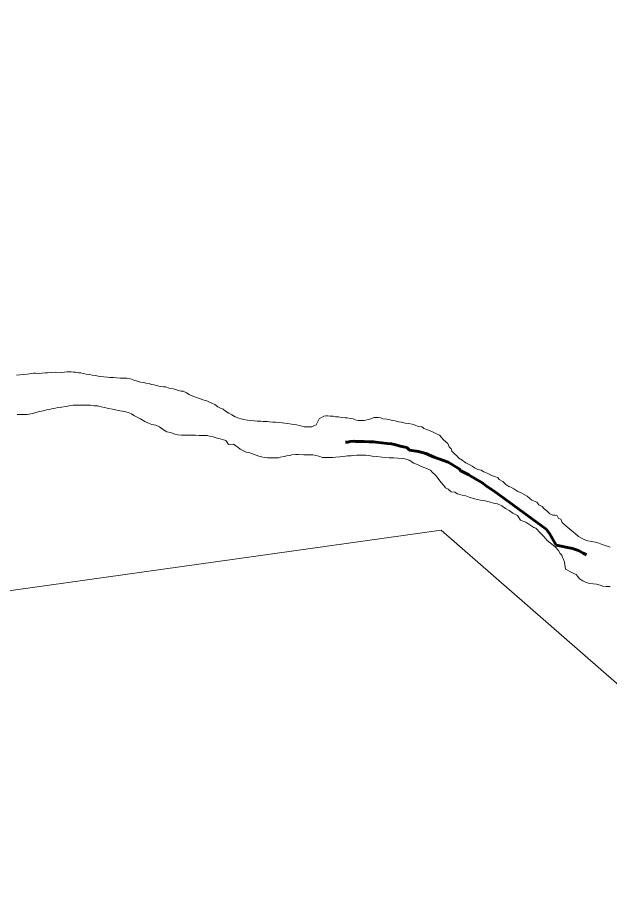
# Model space of a CAD drawing. Extents: x 553962 to 842807, y 8883888 to 9032388.
# Drawn here: x 804620 to 805265, y 9014290 to 9015237 of the extents above; entities that cross this region are included whole.
import ezdxf

# ---------------------------------------------------------------- set-up
doc = ezdxf.new("R2010")
doc.units = 0
doc.header["$LTSCALE"] = 200
doc.linetypes.add('LONG_DASH_SHORT_DASH', pattern=[9.9, 6, -1.2, 1.5, -1.2])
for name, color, linetype, lineweight in [('23', 7, 'Continuous', 13), ('25', 7, 'Continuous', 13), ('57', 7, 'Continuous', 13), ('7', 7, 'LONG_DASH_SHORT_DASH', 60), ('8', 7, 'Continuous', 13)]:
    doc.layers.add(name, color=color, linetype=linetype, lineweight=lineweight)

msp = doc.modelspace()

# ---------------------------------------------------------------- linework, layer by layer
at = {"layer": '23'}
for points in [[(804709.8, 9014846.2), (804707.6, 9014846.5), (804704.6, 9014847), (804700.8, 9014847.6), (804698.3, 9014848.1), (804694.6, 9014848.6), (804691.1, 9014849.4), (804688.6, 9014850.1), (804686.4, 9014850.2), (804682.9, 9014850.7), (804680.6, 9014850.9), (804678.1, 9014851), (804675.9, 9014851), (804673.9, 9014851), (804667.1, 9014850.3), (804661.1, 9014850.8), (804656.6, 9014850.3), (804652.3, 9014850.1), (804649.8, 9014849.9), (804646.1, 9014849.7), (804643.8, 9014849.4), (804639.1, 9014849.5), (804637.1, 9014849.5), (804632.8, 9014849), (804630.1, 9014848.5), (804625.6, 9014848.3), (804622.3, 9014847.8), (804618.6, 9014847.6)], [(805034.6, 9014796.8), (805031.1, 9014797.6), (805027.6, 9014798.1), (805025.4, 9014798.8), (805021.9, 9014799.4), (805017.6, 9014800.1), (805015.4, 9014800.9), (805012.4, 9014801.4), (805010.1, 9014801.5), (805008.1, 9014801.5), (805003.4, 9014799.5), (804997.1, 9014798.3), (804995.1, 9014798.3), (804992.9, 9014798.3), (804990.8, 9014798.3), (804987.6, 9014798.8), (804985.4, 9014799.9), (804981.9, 9014800.4), (804978.6, 9014800.9), (804976.4, 9014801.2), (804972.6, 9014801.4), (804969.4, 9014802), (804965.9, 9014802.2), (804963.6, 9014802.8), (804960.1, 9014803), (804957.4, 9014803.3), (804955.4, 9014803.3), (804953.4, 9014802.8), (804948.1, 9014799.8), (804944.8, 9014793.4), (804942.6, 9014792.3), (804940.3, 9014791.4), (804932, 9014791.2), (804927, 9014792.5), (804923.5, 9014793.3), (804921.3, 9014793.8), (804918, 9014794), (804914, 9014794.8), (804910.8, 9014795.3), (804907.8, 9014795.6), (804904.3, 9014796.1), (804900.8, 9014796.2), (804897.6, 9014796.4), (804894.3, 9014796.7), (804892.1, 9014797), (804890.1, 9014797), (804887.1, 9014797), (804884.8, 9014797.3), (804882.6, 9014797.3), (804880.6, 9014797.3), (804877.3, 9014797.6), (804873.3, 9014798.1), (804870.1, 9014798.6), (804866.3, 9014799.1), (804863.1, 9014799.9), (804860.6, 9014800.7), (804856.8, 9014802), (804853.1, 9014804.2), (804849.8, 9014806), (804846.1, 9014808.3), (804843.6, 9014810.3), (804841.4, 9014811.3), (804837.7, 9014813.1), (804834.7, 9014815.4), (804831.9, 9014816.6), (804828.2, 9014818.4), (804825.7, 9014819.4), (804821.7, 9014820.5), (804819, 9014821.7), (804814.5, 9014823.3), (804810.7, 9014824.8), (804806.5, 9014826.6), (804803.8, 9014828.1), (804800, 9014829.9), (804797.8, 9014830.1), (804793.8, 9014831.2), (804789.5, 9014832.7), (804784.8, 9014833.5), (804780.8, 9014834.8), (804778.8, 9014834.8), (804775, 9014835.3), (804770.8, 9014836.1), (804768.6, 9014836.8), (804765.3, 9014837.4), (804763.1, 9014838.4), (804759.6, 9014838.9), (804757.3, 9014839.4), (804753.6, 9014839.9), (804750.1, 9014841), (804746.3, 9014842.2), (804742.8, 9014843.5), (804738.8, 9014844.3), (804736.8, 9014844.3), (804734.6, 9014844.3), (804731.3, 9014844.3), (804727.3, 9014844.6), (804724.1, 9014844.9), (804720.3, 9014844.9), (804717.8, 9014845.2), (804713.8, 9014845.7), (804709.8, 9014846.2)], [(805265.4, 9014660.3), (805262.9, 9014660.8), (805258.7, 9014662.4), (805256.4, 9014663.1), (805252.7, 9014664.4), (805249.2, 9014665.7), (805245, 9014666.2), (805241, 9014667.2), (805237.5, 9014668), (805234, 9014670), (805230.8, 9014671.6), (805227, 9014675.1), (805223.3, 9014678.1), (805217.1, 9014683.4), (805213.1, 9014687.2), (805211.4, 9014690.5), (805209.1, 9014691.5), (805207.4, 9014694.2), (805205.2, 9014695), (805202.9, 9014695), (805199.4, 9014696.6), (805196.2, 9014699.8), (805193.2, 9014701.8), (805191.2, 9014704.4), (805187.7, 9014706.1), (805185.3, 9014709.2), (805179.8, 9014711.2), (805174.8, 9014715.7), (805169.1, 9014719), (805164.8, 9014720.8), (805162.6, 9014722.3), (805160.4, 9014723.8), (805157.1, 9014725.6), (805154.9, 9014726.4), (805151.4, 9014728.4), (805148.2, 9014731.7), (805144.4, 9014734), (805142.7, 9014736), (805140.5, 9014736.7), (805137, 9014738), (805134.7, 9014739), (805131.2, 9014740.8), (805127.5, 9014742.1), (805124.8, 9014743.9), (805121.2, 9014744.6), (805117.3, 9014746.7), (805115, 9014748.4), (805111.5, 9014750.2), (805108.1, 9014752), (805104.1, 9014755), (805100.3, 9014757), (805098.1, 9014759.6), (805095.9, 9014761.6), (805092.9, 9014764.8), (805091.9, 9014767.4), (805089.9, 9014769.6), (805088.5, 9014773.1), (805083.5, 9014777.2), (805079.5, 9014782), (805076, 9014783.7), (805072.3, 9014785.5), (805068.3, 9014787.3), (805066.1, 9014787.8), (805062.3, 9014789.3), (805060.1, 9014791.1), (805056.1, 9014791.6), (805052.8, 9014793.2), (805049.6, 9014794.2), (805045.6, 9014794.7), (805042.1, 9014795.2), (805038.1, 9014796.2), (805034.6, 9014796.8)]]:
    msp.add_lwpolyline(points, dxfattribs=at)
at = {"layer": '25'}
for points in [[(804618.6, 9014847.6), (804622.3, 9014847.8), (804625.6, 9014848.3), (804630.1, 9014848.5), (804632.8, 9014849), (804637.1, 9014849.5), (804639.1, 9014849.5), (804643.8, 9014849.4), (804646.1, 9014849.7), (804649.8, 9014849.9), (804652.3, 9014850.1), (804656.6, 9014850.3), (804661.1, 9014850.8), (804667.1, 9014850.3), (804673.9, 9014851), (804675.9, 9014851), (804678.1, 9014851), (804680.6, 9014850.9), (804682.9, 9014850.7), (804686.4, 9014850.2), (804688.6, 9014850.1), (804691.1, 9014849.4), (804694.6, 9014848.6), (804698.3, 9014848.1), (804700.8, 9014847.6), (804704.6, 9014847), (804707.6, 9014846.5), (804709.8, 9014846.2)], [(804709.8, 9014846.2), (804713.8, 9014845.7), (804717.8, 9014845.2), (804720.3, 9014844.9), (804724.1, 9014844.9), (804727.3, 9014844.6), (804731.3, 9014844.3), (804734.6, 9014844.3), (804736.8, 9014844.3), (804738.8, 9014844.3), (804742.8, 9014843.5), (804746.3, 9014842.2), (804750.1, 9014841), (804753.6, 9014839.9), (804757.3, 9014839.4), (804759.6, 9014838.9), (804763.1, 9014838.4), (804765.3, 9014837.4), (804768.6, 9014836.8), (804770.8, 9014836.1), (804775, 9014835.3), (804778.8, 9014834.8), (804780.8, 9014834.8), (804784.8, 9014833.5), (804789.5, 9014832.7), (804793.8, 9014831.2), (804797.8, 9014830.1), (804800, 9014829.9), (804803.8, 9014828.1), (804806.5, 9014826.6), (804810.7, 9014824.8), (804814.5, 9014823.3), (804819, 9014821.7), (804821.7, 9014820.5), (804825.7, 9014819.4), (804828.2, 9014818.4), (804831.9, 9014816.6), (804834.7, 9014815.4), (804837.7, 9014813.1), (804841.4, 9014811.3), (804843.6, 9014810.3), (804846.1, 9014808.3), (804849.8, 9014806), (804853.1, 9014804.2), (804856.8, 9014802), (804860.6, 9014800.7), (804863.1, 9014799.9), (804866.3, 9014799.1), (804870.1, 9014798.6), (804873.3, 9014798.1), (804877.3, 9014797.6), (804880.6, 9014797.3), (804882.6, 9014797.3), (804884.8, 9014797.3), (804887.1, 9014797), (804890.1, 9014797), (804892.1, 9014797), (804894.3, 9014796.7), (804897.6, 9014796.4), (804900.8, 9014796.2), (804904.3, 9014796.1), (804907.8, 9014795.6), (804910.8, 9014795.3), (804914, 9014794.8), (804918, 9014794), (804921.3, 9014793.8), (804923.5, 9014793.3), (804927, 9014792.5), (804932, 9014791.2), (804940.3, 9014791.4), (804942.6, 9014792.3), (804944.8, 9014793.4), (804948.1, 9014799.8), (804953.4, 9014802.8), (804955.4, 9014803.3), (804957.4, 9014803.3), (804960.1, 9014803), (804963.6, 9014802.8), (804965.9, 9014802.2), (804969.4, 9014802), (804972.6, 9014801.4), (804976.4, 9014801.2), (804978.6, 9014800.9), (804981.9, 9014800.4), (804985.4, 9014799.9), (804987.6, 9014798.8), (804990.8, 9014798.3), (804992.9, 9014798.3), (804995.1, 9014798.3), (804997.1, 9014798.3), (805003.4, 9014799.5), (805008.1, 9014801.5), (805010.1, 9014801.5), (805012.4, 9014801.4), (805015.4, 9014800.9), (805017.6, 9014800.1), (805021.9, 9014799.4), (805025.4, 9014798.8), (805027.6, 9014798.1), (805031.1, 9014797.6), (805034.6, 9014796.8)], [(804807.9, 9014782), (804805.7, 9014782), (804801.2, 9014782.1), (804798.4, 9014782.3), (804794.2, 9014782.6), (804791.2, 9014783.4), (804786.4, 9014785.2), (804782.4, 9014785.9), (804778.7, 9014788), (804774.5, 9014791.2), (804770.5, 9014793), (804766, 9014793.6), (804762.2, 9014795.1), (804758.2, 9014797.1), (804753.8, 9014799.9), (804750, 9014801.9), (804746.3, 9014803.7), (804743.8, 9014805.5), (804740.1, 9014807), (804736.1, 9014807.8), (804731.1, 9014808.6), (804724.8, 9014810.1), (804717.3, 9014811.6), (804714.6, 9014812.4), (804710.6, 9014812.9), (804706.8, 9014814), (804703.3, 9014814.2), (804699.3, 9014814.8), (804697.1, 9014814.8), (804693.3, 9014814.8), (804691.3, 9014814.8), (804687.8, 9014814.8), (804684.1, 9014814.9), (804680.1, 9014814.9), (804677.8, 9014814.4), (804674.1, 9014813.7), (804671.8, 9014813.2), (804667.8, 9014812.5), (804663.6, 9014812.2), (804661.1, 9014811.5), (804656.8, 9014810.8), (804654.8, 9014810.1), (804651.3, 9014809.6), (804649.3, 9014809.1), (804645.8, 9014808.4), (804642.3, 9014807.6), (804638.5, 9014806.4), (804636.5, 9014805.7), (804632.5, 9014805.2), (804630.2, 9014804.7), (804626.7, 9014804.7), (804622.2, 9014804.8), (804619.2, 9014804.8)], [(805034.6, 9014796.8), (805038.1, 9014796.2), (805042.1, 9014795.2), (805045.6, 9014794.7), (805049.6, 9014794.2), (805052.8, 9014793.2), (805056.1, 9014791.6), (805060.1, 9014791.1), (805062.3, 9014789.3), (805066.1, 9014787.8), (805068.3, 9014787.3), (805072.3, 9014785.5), (805076, 9014783.7), (805079.5, 9014782), (805083.5, 9014777.2), (805088.5, 9014773.1), (805089.9, 9014769.6), (805091.9, 9014767.4), (805092.9, 9014764.8), (805095.9, 9014761.6), (805098.1, 9014759.6), (805100.3, 9014757), (805104.1, 9014755), (805108.1, 9014752), (805111.5, 9014750.2), (805115, 9014748.4), (805117.3, 9014746.7), (805121.2, 9014744.6), (805124.8, 9014743.9), (805127.5, 9014742.1), (805131.2, 9014740.8), (805134.7, 9014739), (805137, 9014738), (805140.5, 9014736.7), (805142.7, 9014736), (805144.4, 9014734), (805148.2, 9014731.7), (805151.4, 9014728.4), (805154.9, 9014726.4), (805157.1, 9014725.6), (805160.4, 9014723.8), (805162.6, 9014722.3), (805164.8, 9014720.8), (805169.1, 9014719), (805174.8, 9014715.7), (805179.8, 9014711.2), (805185.3, 9014709.2), (805187.7, 9014706.1), (805191.2, 9014704.4), (805193.2, 9014701.8), (805196.2, 9014699.8), (805199.4, 9014696.6), (805202.9, 9014695), (805205.2, 9014695), (805207.4, 9014694.2), (805209.1, 9014691.5), (805211.4, 9014690.5), (805213.1, 9014687.2), (805217.1, 9014683.4), (805223.3, 9014678.1), (805227, 9014675.1), (805230.8, 9014671.6), (805234, 9014670), (805237.5, 9014668), (805241, 9014667.2), (805245, 9014666.2), (805249.2, 9014665.7), (805252.7, 9014664.4), (805256.4, 9014663.1), (805258.7, 9014662.4), (805262.9, 9014660.8), (805265.4, 9014660.3)], [(805177.7, 9014684.5), (805173.2, 9014687.5), (805167.4, 9014689.6), (805164.3, 9014694.8), (805159.1, 9014697.2), (805155.3, 9014700), (805151.2, 9014702.4), (805147.1, 9014705.1), (805142.6, 9014707.2), (805138.1, 9014708.2), (805138.1, 9014708.2), (805133.3, 9014709.6), (805127.5, 9014711), (805123.8, 9014711.4), (805117.3, 9014712.7), (805111.8, 9014714.5), (805108.1, 9014716), (805103.9, 9014716.8), (805098.9, 9014718.3), (805096.1, 9014720.1), (805092.1, 9014720.6), (805088.7, 9014723.4), (805085.7, 9014724.9), (805084.2, 9014727.4), (805081, 9014730.5), (805078.5, 9014733.7), (805076.8, 9014736.5), (805075, 9014738.5), (805071.5, 9014742), (805069.6, 9014744.1), (805064.5, 9014746.1), (805059.3, 9014748.1), (805056, 9014749.8), (805051.3, 9014751.6), (805046.3, 9014754.9), (805041.6, 9014756.4), (805038.8, 9014756.7), (805034.1, 9014757), (805029.6, 9014757.3), (805024.6, 9014757.5), (805016.8, 9014758.3), (805010.8, 9014758.9), (805005.8, 9014759.4), (805002.3, 9014759.9), (804998.6, 9014760.2), (804995.1, 9014760.2), (804992.8, 9014760.2), (804989.3, 9014760.3), (804985.6, 9014760.1), (804983.1, 9014759.8), (804979.1, 9014759.6), (804977.1, 9014759.1), (804973.6, 9014758.9), (804970.8, 9014758.4), (804966.5, 9014758.2), (804963, 9014758), (804958.5, 9014758), (804955.8, 9014758), (804953.8, 9014758), (804951.8, 9014758), (804948, 9014759.1), (804944.5, 9014760.1), (804941.3, 9014760.6), (804931.6, 9014760.6), (804925.5, 9014761), (804922.8, 9014761), (804918.5, 9014760.7), (804916.3, 9014760), (804912.8, 9014759.5), (804910.3, 9014758.8), (804905.8, 9014758.1), (804903.8, 9014757.6), (804898.5, 9014757.4), (804894.2, 9014757.4), (804892, 9014757.4), (804888.8, 9014757.7), (804885.5, 9014758.7), (804882.5, 9014759.2), (804879.5, 9014760.2), (804877.3, 9014761), (804875, 9014762), (804871.5, 9014763.3), (804868.8, 9014763.8), (804865.1, 9014765.3), (804862.3, 9014766.9), (804859.8, 9014768.9), (804857.6, 9014770.7), (804855.1, 9014772.2), (804849.6, 9014772), (804846.6, 9014776.5), (804842.9, 9014777.5), (804840.4, 9014778.3), (804836.1, 9014779.1), (804832.7, 9014780.3), (804828.9, 9014781.1), (804826.4, 9014781.9), (804821.2, 9014781.9), (804817.7, 9014781.9), (804813.7, 9014782), (804811.7, 9014782), (804807.9, 9014782)], [(805265.1, 9014617.2), (805262.8, 9014617.3), (805260.8, 9014617.3), (805257.3, 9014617.8), (805254.3, 9014618.6), (805250.4, 9014619.8), (805246.6, 9014620.1), (805242.9, 9014620.7), (805239.1, 9014621.7), (805235.6, 9014623.5), (805231.9, 9014625.5), (805229.9, 9014628.2), (805228.2, 9014630.3), (805225.7, 9014631.3), (805223.5, 9014632.6), (805216.5, 9014636.1), (805215.3, 9014643.9), (805214.3, 9014646.6), (805213.3, 9014648.9), (805212.6, 9014651.4), (805210.8, 9014653.4), (805209.1, 9014656.4), (805205.7, 9014660), (805203.4, 9014662), (805199.7, 9014664.8), (805196.7, 9014667.5), (805192.9, 9014671.8), (805192.9, 9014671.8), (805189.1, 9014675.6), (805184.2, 9014680.8), (805182.1, 9014681.7), (805177.7, 9014684.5)]]:
    msp.add_lwpolyline(points, dxfattribs=at)
at = {"layer": '57'}
for points in [[(804618.6, 9014847.6), (804622.3, 9014847.8), (804625.6, 9014848.3), (804630.1, 9014848.5), (804632.8, 9014849), (804637.1, 9014849.5), (804639.1, 9014849.5), (804643.8, 9014849.4), (804646.1, 9014849.7), (804649.8, 9014849.9), (804652.3, 9014850.1), (804656.6, 9014850.3), (804661.1, 9014850.8), (804667.1, 9014850.3), (804673.9, 9014851), (804675.9, 9014851), (804678.1, 9014851), (804680.6, 9014850.9), (804682.9, 9014850.7), (804686.4, 9014850.2), (804688.6, 9014850.1), (804691.1, 9014849.4), (804694.6, 9014848.6), (804698.3, 9014848.1), (804700.8, 9014847.6), (804704.6, 9014847), (804707.6, 9014846.5), (804709.8, 9014846.2)], [(804709.8, 9014846.2), (804713.8, 9014845.7), (804717.8, 9014845.2), (804720.3, 9014844.9), (804724.1, 9014844.9), (804727.3, 9014844.6), (804731.3, 9014844.3), (804734.6, 9014844.3), (804736.8, 9014844.3), (804738.8, 9014844.3), (804742.8, 9014843.5), (804746.3, 9014842.2), (804750.1, 9014841), (804753.6, 9014839.9), (804757.3, 9014839.4), (804759.6, 9014838.9), (804763.1, 9014838.4), (804765.3, 9014837.4), (804768.6, 9014836.8), (804770.8, 9014836.1), (804775, 9014835.3), (804778.8, 9014834.8), (804780.8, 9014834.8), (804784.8, 9014833.5), (804789.5, 9014832.7), (804793.8, 9014831.2), (804797.8, 9014830.1), (804800, 9014829.9), (804803.8, 9014828.1), (804806.5, 9014826.6), (804810.7, 9014824.8), (804814.5, 9014823.3), (804819, 9014821.7), (804821.7, 9014820.5), (804825.7, 9014819.4), (804828.2, 9014818.4), (804831.9, 9014816.6), (804834.7, 9014815.4), (804837.7, 9014813.1), (804841.4, 9014811.3), (804843.6, 9014810.3), (804846.1, 9014808.3), (804849.8, 9014806), (804853.1, 9014804.2), (804856.8, 9014802), (804860.6, 9014800.7), (804863.1, 9014799.9), (804866.3, 9014799.1), (804870.1, 9014798.6), (804873.3, 9014798.1), (804877.3, 9014797.6), (804880.6, 9014797.3), (804882.6, 9014797.3), (804884.8, 9014797.3), (804887.1, 9014797), (804890.1, 9014797), (804892.1, 9014797), (804894.3, 9014796.7), (804897.6, 9014796.4), (804900.8, 9014796.2), (804904.3, 9014796.1), (804907.8, 9014795.6), (804910.8, 9014795.3), (804914, 9014794.8), (804918, 9014794), (804921.3, 9014793.8), (804923.5, 9014793.3), (804927, 9014792.5), (804932, 9014791.2), (804940.3, 9014791.4), (804942.6, 9014792.3), (804944.8, 9014793.4), (804948.1, 9014799.8), (804953.4, 9014802.8), (804955.4, 9014803.3), (804957.4, 9014803.3), (804960.1, 9014803), (804963.6, 9014802.8), (804965.9, 9014802.2), (804969.4, 9014802), (804972.6, 9014801.4), (804976.4, 9014801.2), (804978.6, 9014800.9), (804981.9, 9014800.4), (804985.4, 9014799.9), (804987.6, 9014798.8), (804990.8, 9014798.3), (804992.9, 9014798.3), (804995.1, 9014798.3), (804997.1, 9014798.3), (805003.4, 9014799.5), (805008.1, 9014801.5), (805010.1, 9014801.5), (805012.4, 9014801.4), (805015.4, 9014800.9), (805017.6, 9014800.1), (805021.9, 9014799.4), (805025.4, 9014798.8), (805027.6, 9014798.1), (805031.1, 9014797.6), (805034.6, 9014796.8)], [(805034.6, 9014796.8), (805038.1, 9014796.2), (805042.1, 9014795.2), (805045.6, 9014794.7), (805049.6, 9014794.2), (805052.8, 9014793.2), (805056.1, 9014791.6), (805060.1, 9014791.1), (805062.3, 9014789.3), (805066.1, 9014787.8), (805068.3, 9014787.3), (805072.3, 9014785.5), (805076, 9014783.7), (805079.5, 9014782), (805083.5, 9014777.2), (805088.5, 9014773.1), (805089.9, 9014769.6), (805091.9, 9014767.4), (805092.9, 9014764.8), (805095.9, 9014761.6), (805098.1, 9014759.6), (805100.3, 9014757), (805104.1, 9014755), (805108.1, 9014752), (805111.5, 9014750.2), (805115, 9014748.4), (805117.3, 9014746.7), (805121.2, 9014744.6), (805124.8, 9014743.9), (805127.5, 9014742.1), (805131.2, 9014740.8), (805134.7, 9014739), (805137, 9014738), (805140.5, 9014736.7), (805142.7, 9014736), (805144.4, 9014734), (805148.2, 9014731.7), (805151.4, 9014728.4), (805154.9, 9014726.4), (805157.1, 9014725.6), (805160.4, 9014723.8), (805162.6, 9014722.3), (805164.8, 9014720.8), (805169.1, 9014719), (805174.8, 9014715.7), (805179.8, 9014711.2), (805185.3, 9014709.2), (805187.7, 9014706.1), (805191.2, 9014704.4), (805193.2, 9014701.8), (805196.2, 9014699.8), (805199.4, 9014696.6), (805202.9, 9014695), (805205.2, 9014695), (805207.4, 9014694.2), (805209.1, 9014691.5), (805211.4, 9014690.5), (805213.1, 9014687.2), (805217.1, 9014683.4), (805223.3, 9014678.1), (805227, 9014675.1), (805230.8, 9014671.6), (805234, 9014670), (805237.5, 9014668), (805241, 9014667.2), (805245, 9014666.2), (805249.2, 9014665.7), (805252.7, 9014664.4), (805256.4, 9014663.1), (805258.7, 9014662.4), (805262.9, 9014660.8), (805265.4, 9014660.3)]]:
    msp.add_lwpolyline(points, dxfattribs=at)
at = {"layer": '7'}
for points in [[(805043.6, 9014768.6), (805036.6, 9014770.2), (805031.9, 9014771.5), (805026.9, 9014772.7), (805022.4, 9014773), (805010.1, 9014774.6), (805007.4, 9014774.8), (805002.4, 9014774.9), (804997.4, 9014775.1), (804993.4, 9014775.4), (804991.1, 9014775.4), (804988.1, 9014775.4), (804985.9, 9014775.5), (804981.9, 9014775.2), (804979.4, 9014774.7), (804977, 9014774.6)], [(805239.3, 9014651.9), (805235.8, 9014653.5), (805230.8, 9014656.5), (805224.1, 9014658.8), (805206.4, 9014662.4), (805199.2, 9014675.2), (805195.5, 9014679.8), (805145.5, 9014716.6), (805140.5, 9014720.1), (805130.3, 9014727.1), (805125.3, 9014730.7), (805122.3, 9014732.4), (805113.4, 9014737.5), (805111.2, 9014739), (805102.4, 9014743.3), (805100.9, 9014745.6), (805088.7, 9014752.6), (805073.5, 9014758.2), (805064.3, 9014762), (805056.6, 9014764.3), (805046.8, 9014765.9), (805043.6, 9014768.6)]]:
    msp.add_lwpolyline(points, dxfattribs=at)
at = {"layer": '8'}
msp.add_lwpolyline([(807863, 9013365.6), (806375.7, 9013549.4), (805081, 9014678.6), (804206.1, 9014556), (803029.2, 9015533.3), (802153.2, 9015648.2), (800772.1, 9016890), (800150.9, 9016837.5), (799626, 9017152.6), (799136.1, 9016706.2), (798996.1, 9016863.7), (798789.9, 9016829.7), (799043.9, 9017229.2), (799176.2, 9018243.5), (799984.5, 9018661.7), (800520.4, 9019713.2), (801995.9, 9020193.7), (803643.6, 9022143.4), (803727.1, 9023006.9), (804130.8, 9023299.4), (804604.1, 9023550.1), (805264.2, 9022690.6), (805660, 9021660.8), (806914.8, 9022268.8)], dxfattribs=at)

doc.saveas('drawing.dxf')
